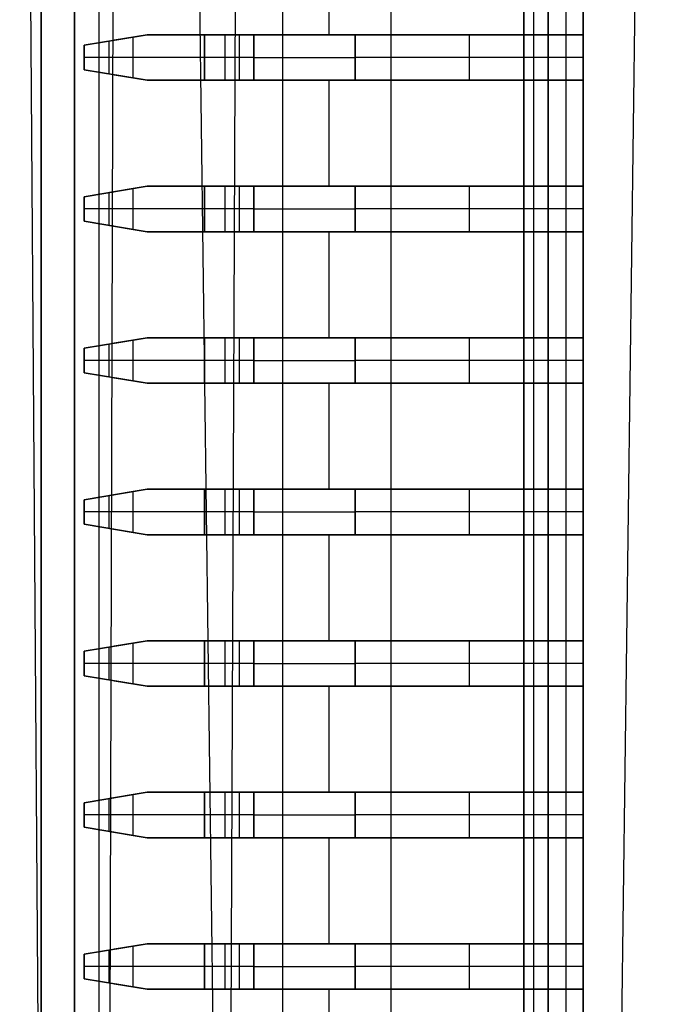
# Model space of a CAD drawing. Extents: x -64 to 57, y 4 to 161.
# Tile 278 of 342: x 8.66 to 10.76, y 145.97 to 149.22. Entities that reach past the tile are written whole.
import ezdxf

# ---------------------------------------------------------------- set-up
doc = ezdxf.new("R2010")
doc.units = 0
doc.layers.add('DEFAULT', color=7, linetype='CONTINUOUS')

msp = doc.modelspace()

# ---------------------------------------------------------------- linework, layer by layer
at = {"layer": 'DEFAULT', "color": 254}
for p, q in [((8.8271, 131.0454, 54.3913), (8.6606, 154.4067, 54.6531)), ((8.9159, 131.0475, 45.4628), (8.9837, 154.409, 45.038)), ((9.5319, 128.0857, 50.1519), (9.1882, 154.4078, 50.1577)), ((9.394, 154.4065, 55.1319), (9.295, 131.0453, 54.6968)), ((10.4141, 128.0856, 50.3942), (10.7553, 154.0856, 50.4012)), ((9.886, 150.7919, 37.6366), (9.886, 128.8919, 37.6366)), ((10.356, 150.7919, 41.6166), (10.356, 128.8919, 41.6166)), ((8.731, 134.2669, 39.9666), (8.731, 149.9169, 39.9666)), ((8.731, 149.9169, 39.9666), (8.731, 134.2669, 39.9666)), ((8.841, 149.9169, 40.8666), (8.841, 134.2669, 40.8666)), ((8.841, 134.2669, 40.8666), (8.841, 149.9169, 40.8666)), ((9.5278, 149.9169, 39.6766), (9.5278, 134.2669, 39.6766)), ((9.681, 149.9169, 40.8666), (9.681, 149.1669, 40.8666)), ((10.3246, 134.2669, 39.3866), (10.3246, 149.9169, 39.3866)), ((10.3246, 149.9169, 39.3866), (10.3246, 134.2669, 39.3866)), ((10.521, 149.9169, 40.8666), (10.521, 149.1669, 40.8666)), ((10.521, 149.9169, 40.1266), (10.521, 134.2669, 40.1266)), ((10.521, 149.1669, 40.8666), (10.521, 149.9169, 40.8666)), ((10.4046, 134.2669, 39.3866), (10.4046, 149.4569, 39.3866)), ((10.4046, 149.4569, 39.3866), (10.4046, 134.2669, 39.3866)), ((10.4628, 149.4569, 39.5466), (10.4628, 134.2669, 39.5466)), ((10.521, 134.2669, 39.7066), (10.521, 149.4569, 39.7066)), ((10.521, 149.4569, 39.7066), (10.521, 134.2669, 39.7066)), ((8.8737, 149.1324, 40.8666), (9.081, 149.1669, 40.8666)), ((8.8737, 149.1324, 40.8666), (9.081, 149.1669, 40.8666)), ((9.081, 149.1669, 40.7405), (8.9728, 149.1489, 40.7405)), ((9.0352, 149.1593, 40.6612), (9.081, 149.1669, 40.6144)), ((9.081, 149.1669, 40.6144), (9.0352, 149.1593, 40.6612)), ((9.081, 149.1669, 40.8666), (9.081, 149.1669, 40.6144)), ((9.081, 149.1669, 40.8666), (9.081, 149.1669, 40.6144)), ((10.521, 149.1669, 40.8666), (9.081, 149.1669, 40.8666)), ((9.081, 149.1669, 40.7066), (9.4966, 149.1669, 40.7066)), ((9.081, 149.1669, 40.8666), (10.521, 149.1669, 40.8666)), ((9.271, 149.1669, 40.5466), (9.271, 149.0169, 40.5466)), ((9.271, 149.0169, 40.5466), (9.271, 149.1669, 40.5466)), ((9.3379, 149.1669, 40.5723), (9.3379, 149.0169, 40.5723)), ((9.3379, 149.1669, 40.5723), (9.3379, 149.0169, 40.5723)), ((9.4333, 149.1669, 40.6581), (9.3379, 149.1669, 40.5723)), ((9.3379, 149.1669, 40.5723), (9.4333, 149.1669, 40.6581)), ((9.3856, 149.1669, 40.6152), (9.3856, 149.0169, 40.6152)), ((9.4333, 149.0169, 40.6581), (9.4333, 149.1669, 40.6581)), ((9.4333, 149.1669, 40.6581), (9.4333, 149.0169, 40.6581)), ((9.7679, 149.0169, 40.7866), (9.7679, 149.1669, 40.7866)), ((9.7679, 149.1669, 40.7866), (9.7679, 149.0169, 40.7866)), ((10.521, 149.1669, 40.7866), (9.7679, 149.1669, 40.7866)), ((9.7679, 149.1669, 40.7866), (10.521, 149.1669, 40.7866)), ((9.801, 149.1669, 40.7866), (9.801, 149.1669, 40.8666)), ((10.1445, 149.1669, 40.7866), (10.1445, 149.0169, 40.7866)), ((10.521, 149.1669, 40.7866), (10.521, 149.0169, 40.7866)), ((10.521, 149.1669, 40.8666), (10.521, 149.1669, 40.7866)), ((10.521, 149.0169, 40.7866), (10.521, 149.1669, 40.7866)), ((10.521, 149.1669, 40.7866), (10.521, 149.1669, 40.8666)), ((9.0352, 149.1593, 40.6612), (8.8737, 149.1324, 40.8666)), ((9.0352, 149.1593, 40.6612), (8.8737, 149.1324, 40.8666)), ((8.8737, 149.1324, 40.8666), (8.8737, 149.0515, 40.8666)), ((8.8737, 149.0515, 40.8666), (8.8737, 149.1324, 40.8666)), ((8.9544, 149.1458, 40.7639), (8.9544, 149.038, 40.7639)), ((8.9774, 149.1496, 40.7347), (8.9774, 149.1496, 40.8666)), ((9.0352, 149.0246, 40.6612), (9.0352, 149.1593, 40.6612)), ((9.0352, 149.0246, 40.6612), (9.0352, 149.1593, 40.6612)), ((9.0352, 149.0919, 40.6612), (8.8737, 149.0919, 40.8666)), ((9.4333, 149.0919, 40.6581), (9.3379, 149.0919, 40.5723)), ((10.521, 149.0919, 40.7866), (9.7679, 149.0919, 40.7866)), ((9.081, 149.0169, 40.8666), (8.8737, 149.0515, 40.8666)), ((8.8737, 149.0515, 40.8666), (9.0352, 149.0246, 40.6612)), ((8.8737, 149.0515, 40.8666), (9.0352, 149.0246, 40.6612)), ((9.081, 149.0169, 40.8666), (8.8737, 149.0515, 40.8666)), ((8.9728, 149.035, 40.7405), (9.081, 149.0169, 40.7405)), ((8.9774, 149.0342, 40.7347), (8.9774, 149.0342, 40.8666)), ((9.081, 149.0169, 40.6144), (9.0352, 149.0246, 40.6612)), ((9.0352, 149.0246, 40.6612), (9.081, 149.0169, 40.6144)), ((10.521, 149.0169, 40.8666), (9.081, 149.0169, 40.8666)), ((9.081, 149.0169, 40.8666), (9.081, 149.0169, 40.6144)), ((9.081, 149.0169, 40.7066), (9.4966, 149.0169, 40.7066)), ((9.081, 149.0169, 40.6144), (9.081, 149.0169, 40.8666)), ((10.521, 149.0169, 40.8666), (9.081, 149.0169, 40.8666)), ((9.3379, 149.0169, 40.5723), (9.4333, 149.0169, 40.6581)), ((9.3379, 149.0169, 40.5723), (9.4333, 149.0169, 40.6581)), ((9.681, 149.0169, 40.8666), (9.681, 148.6669, 40.8666)), ((9.7679, 149.0169, 40.7866), (10.521, 149.0169, 40.7866)), ((9.7679, 149.0169, 40.7866), (10.521, 149.0169, 40.7866)), ((9.801, 149.0169, 40.7866), (9.801, 149.0169, 40.8666)), ((10.521, 149.0169, 40.8666), (10.521, 148.6669, 40.8666)), ((10.521, 149.0169, 40.7866), (10.521, 149.0169, 40.8666)), ((10.521, 149.0169, 40.7866), (10.521, 149.0169, 40.8666)), ((10.521, 148.6669, 40.8666), (10.521, 149.0169, 40.8666)), ((8.8737, 148.6324, 40.8666), (9.081, 148.6669, 40.8666)), ((8.8737, 148.6324, 40.8666), (9.081, 148.6669, 40.8666)), ((9.0352, 148.6593, 40.6612), (8.8737, 148.6324, 40.8666)), ((9.0352, 148.6593, 40.6612), (8.8737, 148.6324, 40.8666)), ((8.9544, 148.6458, 40.7639), (8.9544, 148.538, 40.7639)), ((9.081, 148.6669, 40.7405), (8.9728, 148.6489, 40.7405)), ((8.9774, 148.6496, 40.7347), (8.9774, 148.6496, 40.8666)), ((9.0352, 148.6593, 40.6612), (9.081, 148.6669, 40.6144)), ((9.081, 148.6669, 40.6144), (9.0352, 148.6593, 40.6612)), ((9.0352, 148.5246, 40.6612), (9.0352, 148.6593, 40.6612)), ((9.0352, 148.5246, 40.6612), (9.0352, 148.6593, 40.6612)), ((9.081, 148.6669, 40.8666), (9.081, 148.6669, 40.6144)), ((9.081, 148.6669, 40.8666), (9.081, 148.6669, 40.6144)), ((10.521, 148.6669, 40.8666), (9.081, 148.6669, 40.8666)), ((9.081, 148.6669, 40.7066), (9.4966, 148.6669, 40.7066)), ((9.081, 148.6669, 40.8666), (10.521, 148.6669, 40.8666)), ((9.271, 148.6669, 40.5466), (9.271, 148.5169, 40.5466)), ((9.271, 148.5169, 40.5466), (9.271, 148.6669, 40.5466)), ((9.3379, 148.6669, 40.5723), (9.3379, 148.5169, 40.5723)), ((9.3379, 148.6669, 40.5723), (9.3379, 148.5169, 40.5723)), ((9.4333, 148.6669, 40.6581), (9.3379, 148.6669, 40.5723)), ((9.3379, 148.6669, 40.5723), (9.4333, 148.6669, 40.6581)), ((9.3856, 148.6669, 40.6152), (9.3856, 148.5169, 40.6152)), ((9.4333, 148.5169, 40.6581), (9.4333, 148.6669, 40.6581)), ((9.4333, 148.6669, 40.6581), (9.4333, 148.5169, 40.6581)), ((9.7679, 148.5169, 40.7866), (9.7679, 148.6669, 40.7866)), ((9.7679, 148.6669, 40.7866), (9.7679, 148.5169, 40.7866)), ((10.521, 148.6669, 40.7866), (9.7679, 148.6669, 40.7866)), ((9.7679, 148.6669, 40.7866), (10.521, 148.6669, 40.7866)), ((9.801, 148.6669, 40.7866), (9.801, 148.6669, 40.8666)), ((10.1445, 148.6669, 40.7866), (10.1445, 148.5169, 40.7866)), ((10.521, 148.6669, 40.7866), (10.521, 148.5169, 40.7866)), ((10.521, 148.6669, 40.8666), (10.521, 148.6669, 40.7866)), ((10.521, 148.5169, 40.7866), (10.521, 148.6669, 40.7866)), ((10.521, 148.6669, 40.7866), (10.521, 148.6669, 40.8666)), ((8.8737, 148.6324, 40.8666), (8.8737, 148.5515, 40.8666)), ((8.8737, 148.5515, 40.8666), (8.8737, 148.6324, 40.8666)), ((9.0352, 148.5919, 40.6612), (8.8737, 148.5919, 40.8666)), ((9.4333, 148.5919, 40.6581), (9.3379, 148.5919, 40.5723)), ((10.521, 148.5919, 40.7866), (9.7679, 148.5919, 40.7866)), ((9.081, 148.5169, 40.8666), (8.8737, 148.5515, 40.8666)), ((8.8737, 148.5515, 40.8666), (9.0352, 148.5246, 40.6612)), ((8.8737, 148.5515, 40.8666), (9.0352, 148.5246, 40.6612)), ((9.081, 148.5169, 40.8666), (8.8737, 148.5515, 40.8666)), ((8.9728, 148.535, 40.7405), (9.081, 148.5169, 40.7405)), ((8.9774, 148.5342, 40.7347), (8.9774, 148.5342, 40.8666)), ((9.081, 148.5169, 40.6144), (9.0352, 148.5246, 40.6612)), ((9.0352, 148.5246, 40.6612), (9.081, 148.5169, 40.6144)), ((10.521, 148.5169, 40.8666), (9.081, 148.5169, 40.8666)), ((9.081, 148.5169, 40.8666), (9.081, 148.5169, 40.6144)), ((9.081, 148.5169, 40.7066), (9.4966, 148.5169, 40.7066)), ((9.081, 148.5169, 40.6144), (9.081, 148.5169, 40.8666)), ((10.521, 148.5169, 40.8666), (9.081, 148.5169, 40.8666)), ((9.3379, 148.5169, 40.5723), (9.4333, 148.5169, 40.6581)), ((9.3379, 148.5169, 40.5723), (9.4333, 148.5169, 40.6581)), ((9.681, 148.5169, 40.8666), (9.681, 148.1669, 40.8666)), ((9.7679, 148.5169, 40.7866), (10.521, 148.5169, 40.7866)), ((9.7679, 148.5169, 40.7866), (10.521, 148.5169, 40.7866)), ((9.801, 148.5169, 40.7866), (9.801, 148.5169, 40.8666)), ((10.521, 148.5169, 40.8666), (10.521, 148.1669, 40.8666)), ((10.521, 148.5169, 40.7866), (10.521, 148.5169, 40.8666)), ((10.521, 148.5169, 40.7866), (10.521, 148.5169, 40.8666)), ((10.521, 148.1669, 40.8666), (10.521, 148.5169, 40.8666)), ((8.8737, 148.1324, 40.8666), (9.081, 148.1669, 40.8666)), ((8.8737, 148.1324, 40.8666), (9.081, 148.1669, 40.8666)), ((9.0352, 148.1593, 40.6612), (8.8737, 148.1324, 40.8666)), ((9.0352, 148.1593, 40.6612), (8.8737, 148.1324, 40.8666)), ((9.081, 148.1669, 40.7405), (8.9728, 148.1489, 40.7405)), ((9.0352, 148.1593, 40.6612), (9.081, 148.1669, 40.6144)), ((9.081, 148.1669, 40.6144), (9.0352, 148.1593, 40.6612)), ((9.0352, 148.0246, 40.6612), (9.0352, 148.1593, 40.6612)), ((9.0352, 148.0246, 40.6612), (9.0352, 148.1593, 40.6612)), ((9.081, 148.1669, 40.8666), (9.081, 148.1669, 40.6144)), ((9.081, 148.1669, 40.8666), (9.081, 148.1669, 40.6144)), ((10.521, 148.1669, 40.8666), (9.081, 148.1669, 40.8666)), ((9.081, 148.1669, 40.7066), (9.4966, 148.1669, 40.7066)), ((9.081, 148.1669, 40.8666), (10.521, 148.1669, 40.8666)), ((9.271, 148.1669, 40.5466), (9.271, 148.0169, 40.5466)), ((9.271, 148.0169, 40.5466), (9.271, 148.1669, 40.5466)), ((9.3379, 148.1669, 40.5723), (9.3379, 148.0169, 40.5723)), ((9.3379, 148.1669, 40.5723), (9.3379, 148.0169, 40.5723)), ((9.4333, 148.1669, 40.6581), (9.3379, 148.1669, 40.5723)), ((9.3379, 148.1669, 40.5723), (9.4333, 148.1669, 40.6581)), ((9.3856, 148.1669, 40.6152), (9.3856, 148.0169, 40.6152)), ((9.4333, 148.0169, 40.6581), (9.4333, 148.1669, 40.6581)), ((9.4333, 148.1669, 40.6581), (9.4333, 148.0169, 40.6581)), ((9.7679, 148.0169, 40.7866), (9.7679, 148.1669, 40.7866)), ((9.7679, 148.1669, 40.7866), (9.7679, 148.0169, 40.7866)), ((10.521, 148.1669, 40.7866), (9.7679, 148.1669, 40.7866)), ((9.7679, 148.1669, 40.7866), (10.521, 148.1669, 40.7866)), ((9.801, 148.1669, 40.7866), (9.801, 148.1669, 40.8666)), ((10.1445, 148.1669, 40.7866), (10.1445, 148.0169, 40.7866)), ((10.521, 148.1669, 40.7866), (10.521, 148.0169, 40.7866)), ((10.521, 148.1669, 40.8666), (10.521, 148.1669, 40.7866)), ((10.521, 148.0169, 40.7866), (10.521, 148.1669, 40.7866)), ((10.521, 148.1669, 40.7866), (10.521, 148.1669, 40.8666)), ((8.8737, 148.1324, 40.8666), (8.8737, 148.0515, 40.8666)), ((8.8737, 148.0515, 40.8666), (8.8737, 148.1324, 40.8666)), ((8.9544, 148.1458, 40.7639), (8.9544, 148.038, 40.7639)), ((8.9774, 148.1496, 40.7347), (8.9774, 148.1496, 40.8666)), ((9.0352, 148.0919, 40.6612), (8.8737, 148.0919, 40.8666)), ((9.4333, 148.0919, 40.6581), (9.3379, 148.0919, 40.5723)), ((10.521, 148.0919, 40.7866), (9.7679, 148.0919, 40.7866)), ((9.081, 148.0169, 40.8666), (8.8737, 148.0515, 40.8666)), ((8.8737, 148.0515, 40.8666), (9.0352, 148.0246, 40.6612)), ((8.8737, 148.0515, 40.8666), (9.0352, 148.0246, 40.6612)), ((9.081, 148.0169, 40.8666), (8.8737, 148.0515, 40.8666)), ((8.9728, 148.035, 40.7405), (9.081, 148.0169, 40.7405)), ((8.9774, 148.0342, 40.7347), (8.9774, 148.0342, 40.8666)), ((9.081, 148.0169, 40.6144), (9.0352, 148.0246, 40.6612)), ((9.0352, 148.0246, 40.6612), (9.081, 148.0169, 40.6144)), ((10.521, 148.0169, 40.8666), (9.081, 148.0169, 40.8666)), ((9.081, 148.0169, 40.8666), (9.081, 148.0169, 40.6144)), ((9.081, 148.0169, 40.7066), (9.4966, 148.0169, 40.7066)), ((9.081, 148.0169, 40.6144), (9.081, 148.0169, 40.8666)), ((10.521, 148.0169, 40.8666), (9.081, 148.0169, 40.8666)), ((9.3379, 148.0169, 40.5723), (9.4333, 148.0169, 40.6581)), ((9.3379, 148.0169, 40.5723), (9.4333, 148.0169, 40.6581)), ((9.681, 148.0169, 40.8666), (9.681, 147.6669, 40.8666)), ((9.7679, 148.0169, 40.7866), (10.521, 148.0169, 40.7866)), ((9.7679, 148.0169, 40.7866), (10.521, 148.0169, 40.7866)), ((9.801, 148.0169, 40.7866), (9.801, 148.0169, 40.8666)), ((10.521, 148.0169, 40.8666), (10.521, 147.6669, 40.8666)), ((10.521, 148.0169, 40.7866), (10.521, 148.0169, 40.8666)), ((10.521, 148.0169, 40.7866), (10.521, 148.0169, 40.8666)), ((10.521, 147.6669, 40.8666), (10.521, 148.0169, 40.8666)), ((8.8737, 147.6324, 40.8666), (9.081, 147.6669, 40.8666)), ((8.8737, 147.6324, 40.8666), (9.081, 147.6669, 40.8666)), ((9.0352, 147.6593, 40.6612), (8.8737, 147.6324, 40.8666)), ((9.0352, 147.6593, 40.6612), (8.8737, 147.6324, 40.8666)), ((8.9544, 147.6458, 40.7639), (8.9544, 147.538, 40.7639)), ((9.081, 147.6669, 40.7405), (8.9728, 147.6489, 40.7405)), ((8.9774, 147.6496, 40.7347), (8.9774, 147.6496, 40.8666)), ((9.0352, 147.6593, 40.6612), (9.081, 147.6669, 40.6144)), ((9.081, 147.6669, 40.6144), (9.0352, 147.6593, 40.6612)), ((9.0352, 147.5246, 40.6612), (9.0352, 147.6593, 40.6612)), ((9.0352, 147.5246, 40.6612), (9.0352, 147.6593, 40.6612)), ((9.081, 147.6669, 40.8666), (9.081, 147.6669, 40.6144)), ((9.081, 147.6669, 40.8666), (9.081, 147.6669, 40.6144)), ((10.521, 147.6669, 40.8666), (9.081, 147.6669, 40.8666)), ((9.081, 147.6669, 40.7066), (9.4966, 147.6669, 40.7066)), ((9.081, 147.6669, 40.8666), (10.521, 147.6669, 40.8666)), ((9.271, 147.6669, 40.5466), (9.271, 147.5169, 40.5466)), ((9.271, 147.5169, 40.5466), (9.271, 147.6669, 40.5466)), ((9.3379, 147.6669, 40.5723), (9.3379, 147.5169, 40.5723)), ((9.3379, 147.6669, 40.5723), (9.3379, 147.5169, 40.5723)), ((9.4333, 147.6669, 40.6581), (9.3379, 147.6669, 40.5723)), ((9.3379, 147.6669, 40.5723), (9.4333, 147.6669, 40.6581)), ((9.3856, 147.6669, 40.6152), (9.3856, 147.5169, 40.6152)), ((9.4333, 147.5169, 40.6581), (9.4333, 147.6669, 40.6581)), ((9.4333, 147.6669, 40.6581), (9.4333, 147.5169, 40.6581)), ((9.7679, 147.5169, 40.7866), (9.7679, 147.6669, 40.7866)), ((9.7679, 147.6669, 40.7866), (9.7679, 147.5169, 40.7866)), ((10.521, 147.6669, 40.7866), (9.7679, 147.6669, 40.7866)), ((9.7679, 147.6669, 40.7866), (10.521, 147.6669, 40.7866)), ((9.801, 147.6669, 40.7866), (9.801, 147.6669, 40.8666)), ((10.1445, 147.6669, 40.7866), (10.1445, 147.5169, 40.7866)), ((10.521, 147.6669, 40.7866), (10.521, 147.5169, 40.7866)), ((10.521, 147.6669, 40.8666), (10.521, 147.6669, 40.7866)), ((10.521, 147.5169, 40.7866), (10.521, 147.6669, 40.7866)), ((10.521, 147.6669, 40.7866), (10.521, 147.6669, 40.8666)), ((8.8737, 147.6324, 40.8666), (8.8737, 147.5515, 40.8666)), ((8.8737, 147.5515, 40.8666), (8.8737, 147.6324, 40.8666)), ((9.0352, 147.5919, 40.6612), (8.8737, 147.5919, 40.8666)), ((9.4333, 147.5919, 40.6581), (9.3379, 147.5919, 40.5723)), ((10.521, 147.5919, 40.7866), (9.7679, 147.5919, 40.7866)), ((9.081, 147.5169, 40.8666), (8.8737, 147.5515, 40.8666)), ((8.8737, 147.5515, 40.8666), (9.0352, 147.5246, 40.6612)), ((8.8737, 147.5515, 40.8666), (9.0352, 147.5246, 40.6612)), ((9.081, 147.5169, 40.8666), (8.8737, 147.5515, 40.8666)), ((8.9728, 147.535, 40.7405), (9.081, 147.5169, 40.7405)), ((8.9774, 147.5342, 40.7347), (8.9774, 147.5342, 40.8666)), ((9.081, 147.5169, 40.6144), (9.0352, 147.5246, 40.6612)), ((9.0352, 147.5246, 40.6612), (9.081, 147.5169, 40.6144)), ((10.521, 147.5169, 40.8666), (9.081, 147.5169, 40.8666)), ((9.081, 147.5169, 40.8666), (9.081, 147.5169, 40.6144)), ((9.081, 147.5169, 40.7066), (9.4966, 147.5169, 40.7066)), ((9.081, 147.5169, 40.6144), (9.081, 147.5169, 40.8666)), ((10.521, 147.5169, 40.8666), (9.081, 147.5169, 40.8666)), ((9.3379, 147.5169, 40.5723), (9.4333, 147.5169, 40.6581)), ((9.3379, 147.5169, 40.5723), (9.4333, 147.5169, 40.6581)), ((9.681, 147.5169, 40.8666), (9.681, 147.1669, 40.8666)), ((9.7679, 147.5169, 40.7866), (10.521, 147.5169, 40.7866)), ((9.7679, 147.5169, 40.7866), (10.521, 147.5169, 40.7866)), ((9.801, 147.5169, 40.7866), (9.801, 147.5169, 40.8666)), ((10.521, 147.5169, 40.8666), (10.521, 147.1669, 40.8666)), ((10.521, 147.5169, 40.7866), (10.521, 147.5169, 40.8666)), ((10.521, 147.5169, 40.7866), (10.521, 147.5169, 40.8666)), ((10.521, 147.1669, 40.8666), (10.521, 147.5169, 40.8666)), ((8.8737, 147.1324, 40.8666), (9.081, 147.1669, 40.8666)), ((8.8737, 147.1324, 40.8666), (9.081, 147.1669, 40.8666)), ((9.0352, 147.1593, 40.6612), (8.8737, 147.1324, 40.8666)), ((9.0352, 147.1593, 40.6612), (8.8737, 147.1324, 40.8666)), ((9.081, 147.1669, 40.7405), (8.9728, 147.1489, 40.7405)), ((8.9774, 147.1496, 40.7347), (8.9774, 147.1496, 40.8666)), ((9.0352, 147.1593, 40.6612), (9.081, 147.1669, 40.6144)), ((9.081, 147.1669, 40.6144), (9.0352, 147.1593, 40.6612)), ((9.0352, 147.0246, 40.6612), (9.0352, 147.1593, 40.6612)), ((9.0352, 147.0246, 40.6612), (9.0352, 147.1593, 40.6612)), ((9.081, 147.1669, 40.8666), (9.081, 147.1669, 40.6144)), ((9.081, 147.1669, 40.8666), (9.081, 147.1669, 40.6144)), ((10.521, 147.1669, 40.8666), (9.081, 147.1669, 40.8666)), ((9.081, 147.1669, 40.7066), (9.4966, 147.1669, 40.7066)), ((9.081, 147.1669, 40.8666), (10.521, 147.1669, 40.8666)), ((9.271, 147.1669, 40.5466), (9.271, 147.0169, 40.5466)), ((9.271, 147.0169, 40.5466), (9.271, 147.1669, 40.5466)), ((9.3379, 147.1669, 40.5723), (9.3379, 147.0169, 40.5723)), ((9.3379, 147.1669, 40.5723), (9.3379, 147.0169, 40.5723)), ((9.4333, 147.1669, 40.6581), (9.3379, 147.1669, 40.5723)), ((9.3379, 147.1669, 40.5723), (9.4333, 147.1669, 40.6581)), ((9.3856, 147.1669, 40.6152), (9.3856, 147.0169, 40.6152)), ((9.4333, 147.0169, 40.6581), (9.4333, 147.1669, 40.6581)), ((9.4333, 147.1669, 40.6581), (9.4333, 147.0169, 40.6581)), ((9.7679, 147.0169, 40.7866), (9.7679, 147.1669, 40.7866)), ((9.7679, 147.1669, 40.7866), (9.7679, 147.0169, 40.7866)), ((10.521, 147.1669, 40.7866), (9.7679, 147.1669, 40.7866)), ((9.7679, 147.1669, 40.7866), (10.521, 147.1669, 40.7866)), ((9.801, 147.1669, 40.7866), (9.801, 147.1669, 40.8666)), ((10.1445, 147.1669, 40.7866), (10.1445, 147.0169, 40.7866)), ((10.521, 147.1669, 40.7866), (10.521, 147.0169, 40.7866)), ((10.521, 147.1669, 40.8666), (10.521, 147.1669, 40.7866)), ((10.521, 147.0169, 40.7866), (10.521, 147.1669, 40.7866)), ((10.521, 147.1669, 40.7866), (10.521, 147.1669, 40.8666)), ((8.8737, 147.1324, 40.8666), (8.8737, 147.0515, 40.8666)), ((8.8737, 147.0515, 40.8666), (8.8737, 147.1324, 40.8666)), ((8.9544, 147.1458, 40.7639), (8.9544, 147.038, 40.7639)), ((9.0352, 147.0919, 40.6612), (8.8737, 147.0919, 40.8666)), ((9.4333, 147.0919, 40.6581), (9.3379, 147.0919, 40.5723)), ((10.521, 147.0919, 40.7866), (9.7679, 147.0919, 40.7866)), ((9.081, 147.0169, 40.8666), (8.8737, 147.0515, 40.8666)), ((8.8737, 147.0515, 40.8666), (9.0352, 147.0246, 40.6612)), ((8.8737, 147.0515, 40.8666), (9.0352, 147.0246, 40.6612)), ((9.081, 147.0169, 40.8666), (8.8737, 147.0515, 40.8666)), ((8.9728, 147.035, 40.7405), (9.081, 147.0169, 40.7405)), ((8.9774, 147.0342, 40.7347), (8.9774, 147.0342, 40.8666)), ((9.081, 147.0169, 40.6144), (9.0352, 147.0246, 40.6612)), ((9.0352, 147.0246, 40.6612), (9.081, 147.0169, 40.6144)), ((10.521, 147.0169, 40.8666), (9.081, 147.0169, 40.8666)), ((9.081, 147.0169, 40.8666), (9.081, 147.0169, 40.6144)), ((9.081, 147.0169, 40.7066), (9.4966, 147.0169, 40.7066)), ((9.081, 147.0169, 40.6144), (9.081, 147.0169, 40.8666)), ((10.521, 147.0169, 40.8666), (9.081, 147.0169, 40.8666)), ((9.3379, 147.0169, 40.5723), (9.4333, 147.0169, 40.6581)), ((9.3379, 147.0169, 40.5723), (9.4333, 147.0169, 40.6581)), ((9.681, 147.0169, 40.8666), (9.681, 146.6669, 40.8666)), ((9.7679, 147.0169, 40.7866), (10.521, 147.0169, 40.7866)), ((9.7679, 147.0169, 40.7866), (10.521, 147.0169, 40.7866)), ((9.801, 147.0169, 40.7866), (9.801, 147.0169, 40.8666)), ((10.521, 147.0169, 40.8666), (10.521, 146.6669, 40.8666)), ((10.521, 147.0169, 40.7866), (10.521, 147.0169, 40.8666)), ((10.521, 147.0169, 40.7866), (10.521, 147.0169, 40.8666)), ((10.521, 146.6669, 40.8666), (10.521, 147.0169, 40.8666)), ((8.8737, 146.6324, 40.8666), (9.081, 146.6669, 40.8666)), ((8.8737, 146.6324, 40.8666), (9.081, 146.6669, 40.8666)), ((9.081, 146.6669, 40.7405), (8.9728, 146.6489, 40.7405)), ((9.0352, 146.6593, 40.6612), (9.081, 146.6669, 40.6144)), ((9.081, 146.6669, 40.6144), (9.0352, 146.6593, 40.6612)), ((9.081, 146.6669, 40.8666), (9.081, 146.6669, 40.6144)), ((9.081, 146.6669, 40.8666), (9.081, 146.6669, 40.6144)), ((10.521, 146.6669, 40.8666), (9.081, 146.6669, 40.8666)), ((9.081, 146.6669, 40.7066), (9.4966, 146.6669, 40.7066)), ((9.081, 146.6669, 40.8666), (10.521, 146.6669, 40.8666)), ((9.271, 146.6669, 40.5466), (9.271, 146.5169, 40.5466)), ((9.271, 146.5169, 40.5466), (9.271, 146.6669, 40.5466)), ((9.3379, 146.6669, 40.5723), (9.3379, 146.5169, 40.5723)), ((9.3379, 146.6669, 40.5723), (9.3379, 146.5169, 40.5723)), ((9.4333, 146.6669, 40.6581), (9.3379, 146.6669, 40.5723)), ((9.3379, 146.6669, 40.5723), (9.4333, 146.6669, 40.6581)), ((9.3856, 146.6669, 40.6152), (9.3856, 146.5169, 40.6152)), ((9.4333, 146.5169, 40.6581), (9.4333, 146.6669, 40.6581)), ((9.4333, 146.6669, 40.6581), (9.4333, 146.5169, 40.6581)), ((9.7679, 146.5169, 40.7866), (9.7679, 146.6669, 40.7866)), ((9.7679, 146.6669, 40.7866), (9.7679, 146.5169, 40.7866)), ((10.521, 146.6669, 40.7866), (9.7679, 146.6669, 40.7866)), ((9.7679, 146.6669, 40.7866), (10.521, 146.6669, 40.7866)), ((9.801, 146.6669, 40.7866), (9.801, 146.6669, 40.8666)), ((10.1445, 146.6669, 40.7866), (10.1445, 146.5169, 40.7866)), ((10.521, 146.6669, 40.7866), (10.521, 146.5169, 40.7866)), ((10.521, 146.6669, 40.8666), (10.521, 146.6669, 40.7866)), ((10.521, 146.5169, 40.7866), (10.521, 146.6669, 40.7866)), ((10.521, 146.6669, 40.7866), (10.521, 146.6669, 40.8666)), ((9.0352, 146.6593, 40.6612), (8.8737, 146.6324, 40.8666)), ((9.0352, 146.6593, 40.6612), (8.8737, 146.6324, 40.8666)), ((8.8737, 146.6324, 40.8666), (8.8737, 146.5515, 40.8666)), ((8.8737, 146.5515, 40.8666), (8.8737, 146.6324, 40.8666)), ((8.9544, 146.6458, 40.7639), (8.9544, 146.538, 40.7639)), ((8.9774, 146.6496, 40.7347), (8.9774, 146.6496, 40.8666)), ((9.0352, 146.5246, 40.6612), (9.0352, 146.6593, 40.6612)), ((9.0352, 146.5246, 40.6612), (9.0352, 146.6593, 40.6612)), ((9.0352, 146.5919, 40.6612), (8.8737, 146.5919, 40.8666)), ((9.4333, 146.5919, 40.6581), (9.3379, 146.5919, 40.5723)), ((10.521, 146.5919, 40.7866), (9.7679, 146.5919, 40.7866)), ((9.081, 146.5169, 40.8666), (8.8737, 146.5515, 40.8666)), ((8.8737, 146.5515, 40.8666), (9.0352, 146.5246, 40.6612)), ((8.8737, 146.5515, 40.8666), (9.0352, 146.5246, 40.6612)), ((9.081, 146.5169, 40.8666), (8.8737, 146.5515, 40.8666)), ((8.9728, 146.535, 40.7405), (9.081, 146.5169, 40.7405)), ((8.9774, 146.5342, 40.7347), (8.9774, 146.5342, 40.8666)), ((9.081, 146.5169, 40.6144), (9.0352, 146.5246, 40.6612)), ((9.0352, 146.5246, 40.6612), (9.081, 146.5169, 40.6144)), ((10.521, 146.5169, 40.8666), (9.081, 146.5169, 40.8666)), ((9.081, 146.5169, 40.8666), (9.081, 146.5169, 40.6144)), ((9.081, 146.5169, 40.7066), (9.4966, 146.5169, 40.7066)), ((9.081, 146.5169, 40.6144), (9.081, 146.5169, 40.8666)), ((10.521, 146.5169, 40.8666), (9.081, 146.5169, 40.8666)), ((9.3379, 146.5169, 40.5723), (9.4333, 146.5169, 40.6581)), ((9.3379, 146.5169, 40.5723), (9.4333, 146.5169, 40.6581)), ((9.681, 146.5169, 40.8666), (9.681, 146.1669, 40.8666)), ((9.7679, 146.5169, 40.7866), (10.521, 146.5169, 40.7866)), ((9.7679, 146.5169, 40.7866), (10.521, 146.5169, 40.7866)), ((9.801, 146.5169, 40.7866), (9.801, 146.5169, 40.8666)), ((10.521, 146.5169, 40.8666), (10.521, 146.1669, 40.8666)), ((10.521, 146.5169, 40.7866), (10.521, 146.5169, 40.8666)), ((10.521, 146.5169, 40.7866), (10.521, 146.5169, 40.8666)), ((10.521, 146.1669, 40.8666), (10.521, 146.5169, 40.8666)), ((8.8737, 146.1324, 40.8666), (9.081, 146.1669, 40.8666)), ((8.8737, 146.1324, 40.8666), (9.081, 146.1669, 40.8666)), ((9.0352, 146.1593, 40.6612), (8.8737, 146.1324, 40.8666)), ((9.0352, 146.1593, 40.6612), (8.8737, 146.1324, 40.8666)), ((8.9544, 146.1458, 40.7639), (8.9544, 146.038, 40.7639)), ((9.081, 146.1669, 40.7405), (8.9728, 146.1489, 40.7405)), ((8.9774, 146.1496, 40.7347), (8.9774, 146.1496, 40.8666)), ((9.0352, 146.1593, 40.6612), (9.081, 146.1669, 40.6144)), ((9.081, 146.1669, 40.6144), (9.0352, 146.1593, 40.6612)), ((9.0352, 146.0246, 40.6612), (9.0352, 146.1593, 40.6612)), ((9.0352, 146.0246, 40.6612), (9.0352, 146.1593, 40.6612)), ((9.081, 146.1669, 40.8666), (9.081, 146.1669, 40.6144)), ((9.081, 146.1669, 40.8666), (9.081, 146.1669, 40.6144)), ((10.521, 146.1669, 40.8666), (9.081, 146.1669, 40.8666)), ((9.081, 146.1669, 40.7066), (9.4966, 146.1669, 40.7066)), ((9.081, 146.1669, 40.8666), (10.521, 146.1669, 40.8666)), ((9.271, 146.1669, 40.5466), (9.271, 146.0169, 40.5466)), ((9.271, 146.0169, 40.5466), (9.271, 146.1669, 40.5466)), ((9.3379, 146.1669, 40.5723), (9.3379, 146.0169, 40.5723)), ((9.3379, 146.1669, 40.5723), (9.3379, 146.0169, 40.5723)), ((9.4333, 146.1669, 40.6581), (9.3379, 146.1669, 40.5723)), ((9.3379, 146.1669, 40.5723), (9.4333, 146.1669, 40.6581)), ((9.3856, 146.1669, 40.6152), (9.3856, 146.0169, 40.6152)), ((9.4333, 146.0169, 40.6581), (9.4333, 146.1669, 40.6581)), ((9.4333, 146.1669, 40.6581), (9.4333, 146.0169, 40.6581)), ((9.7679, 146.0169, 40.7866), (9.7679, 146.1669, 40.7866)), ((9.7679, 146.1669, 40.7866), (9.7679, 146.0169, 40.7866)), ((10.521, 146.1669, 40.7866), (9.7679, 146.1669, 40.7866)), ((9.7679, 146.1669, 40.7866), (10.521, 146.1669, 40.7866)), ((9.801, 146.1669, 40.7866), (9.801, 146.1669, 40.8666)), ((10.1445, 146.1669, 40.7866), (10.1445, 146.0169, 40.7866)), ((10.521, 146.1669, 40.7866), (10.521, 146.0169, 40.7866)), ((10.521, 146.1669, 40.8666), (10.521, 146.1669, 40.7866)), ((10.521, 146.0169, 40.7866), (10.521, 146.1669, 40.7866)), ((10.521, 146.1669, 40.7866), (10.521, 146.1669, 40.8666)), ((8.8737, 146.1324, 40.8666), (8.8737, 146.0515, 40.8666)), ((8.8737, 146.0515, 40.8666), (8.8737, 146.1324, 40.8666)), ((9.0352, 146.0919, 40.6612), (8.8737, 146.0919, 40.8666)), ((9.4333, 146.0919, 40.6581), (9.3379, 146.0919, 40.5723)), ((10.521, 146.0919, 40.7866), (9.7679, 146.0919, 40.7866)), ((9.081, 146.0169, 40.8666), (8.8737, 146.0515, 40.8666)), ((8.8737, 146.0515, 40.8666), (9.0352, 146.0246, 40.6612)), ((8.8737, 146.0515, 40.8666), (9.0352, 146.0246, 40.6612)), ((9.081, 146.0169, 40.8666), (8.8737, 146.0515, 40.8666)), ((8.9728, 146.035, 40.7405), (9.081, 146.0169, 40.7405)), ((8.9774, 146.0342, 40.7347), (8.9774, 146.0342, 40.8666)), ((9.081, 146.0169, 40.6144), (9.0352, 146.0246, 40.6612)), ((9.0352, 146.0246, 40.6612), (9.081, 146.0169, 40.6144)), ((10.521, 146.0169, 40.8666), (9.081, 146.0169, 40.8666)), ((9.081, 146.0169, 40.8666), (9.081, 146.0169, 40.6144)), ((9.081, 146.0169, 40.7066), (9.4966, 146.0169, 40.7066)), ((9.081, 146.0169, 40.6144), (9.081, 146.0169, 40.8666)), ((10.521, 146.0169, 40.8666), (9.081, 146.0169, 40.8666)), ((9.3379, 146.0169, 40.5723), (9.4333, 146.0169, 40.6581)), ((9.3379, 146.0169, 40.5723), (9.4333, 146.0169, 40.6581)), ((9.681, 146.0169, 40.8666), (9.681, 145.6669, 40.8666)), ((9.7679, 146.0169, 40.7866), (10.521, 146.0169, 40.7866)), ((9.7679, 146.0169, 40.7866), (10.521, 146.0169, 40.7866)), ((9.801, 146.0169, 40.7866), (9.801, 146.0169, 40.8666)), ((10.521, 146.0169, 40.8666), (10.521, 145.6669, 40.8666)), ((10.521, 146.0169, 40.7866), (10.521, 146.0169, 40.8666)), ((10.521, 146.0169, 40.7866), (10.521, 146.0169, 40.8666)), ((10.521, 145.6669, 40.8666), (10.521, 146.0169, 40.8666))]:
    msp.add_line(p, q, dxfattribs=at)
at = {"layer": 'DEFAULT', "color": 91}
msp.add_line((8.9221, 128.2942, 50.2645), (8.9229, 152.2942, 50.2703), dxfattribs=at)
at = {"layer": 'DEFAULT', "color": 254, "extrusion": (-1.19249e-08, 1, 0)}
for centre, radius, start, end in [((-9.271, 40.8466, 149.1669), 0.3, 270, 309.2965), ((-9.271, 40.8466, 149.0919), 0.3, 270, 321.8291), ((-9.271, 40.6466, 149.0919), 0.1, 228, 270), ((-9.7679, 40.2866, 149.0919), 0.5, 48, 90), ((-9.271, 40.8466, 148.6669), 0.3, 270, 309.2965), ((-9.271, 40.8466, 148.5919), 0.3, 270, 321.8291), ((-9.271, 40.6466, 148.5919), 0.1, 228, 270), ((-9.7679, 40.2866, 148.5919), 0.5, 48, 90), ((-9.271, 40.8466, 148.1669), 0.3, 270, 309.2965), ((-9.271, 40.8466, 148.0919), 0.3, 270, 321.8291), ((-9.271, 40.6466, 148.0919), 0.1, 228, 270), ((-9.7679, 40.2866, 148.0919), 0.5, 48, 90), ((-9.271, 40.8466, 147.5919), 0.3, 270, 321.8291), ((-9.271, 40.6466, 147.5919), 0.1, 228, 270), ((-9.7679, 40.2866, 147.5919), 0.5, 48, 90), ((-9.271, 40.8466, 147.1669), 0.3, 270, 309.2965), ((-9.271, 40.8466, 147.0919), 0.3, 270, 321.8291), ((-9.271, 40.6466, 147.0919), 0.1, 228, 270), ((-9.7679, 40.2866, 147.0919), 0.5, 48, 90), ((-9.271, 40.8466, 146.6669), 0.3, 270, 309.2965), ((-9.271, 40.8466, 146.5919), 0.3, 270, 321.8291), ((-9.271, 40.6466, 146.5919), 0.1, 228, 270), ((-9.7679, 40.2866, 146.5919), 0.5, 48, 90), ((-9.271, 40.8466, 146.1669), 0.3, 270, 309.2965), ((-9.271, 40.8466, 146.0919), 0.3, 270, 321.8291), ((-9.271, 40.6466, 146.0919), 0.1, 228, 270), ((-9.7679, 40.2866, 146.0919), 0.5, 48, 90)]:
    msp.add_arc(centre, radius, start, end, dxfattribs=at)
at = {"layer": 'DEFAULT', "color": 254, "extrusion": (-1.19252e-08, 1, -1.09362e-12)}
for centre in [(-9.271, 40.8466, 149.1669), (-9.271, 40.8466, 148.6669), (-9.271, 40.8466, 148.1669), (-9.271, 40.8466, 147.6669)]:
    msp.add_arc(centre, 0.3, 270, 309.2965, dxfattribs=at)
at = {"layer": 'DEFAULT', "color": 254, "extrusion": (-1.19249e-08, 1, -9.86076e-32)}
for centre, radius, start, end in [((-9.271, 40.6466, 149.1669), 0.1, 228, 270), ((-9.7679, 40.2866, 149.1669), 0.5, 48, 90), ((-9.271, 40.6466, 149.0169), 0.1, 228, 270), ((-9.7679, 40.2866, 149.0169), 0.5, 48, 90), ((-9.271, 40.6466, 148.6669), 0.1, 228, 270), ((-9.7679, 40.2866, 148.6669), 0.5, 48, 90), ((-9.271, 40.6466, 148.5169), 0.1, 228, 270), ((-9.7679, 40.2866, 148.5169), 0.5, 48, 90), ((-9.271, 40.6466, 148.1669), 0.1, 228, 270), ((-9.7679, 40.2866, 148.1669), 0.5, 48, 90), ((-9.271, 40.6466, 148.0169), 0.1, 228, 270), ((-9.7679, 40.2866, 148.0169), 0.5, 48, 90), ((-9.7679, 40.2866, 147.6669), 0.5, 48, 90), ((-9.271, 40.6466, 147.5169), 0.1, 228, 270), ((-9.7679, 40.2866, 147.5169), 0.5, 48, 90), ((-9.271, 40.6466, 147.1669), 0.1, 228, 270), ((-9.7679, 40.2866, 147.1669), 0.5, 48, 90), ((-9.271, 40.6466, 147.0169), 0.1, 228, 270), ((-9.7679, 40.2866, 147.0169), 0.5, 48, 90), ((-9.271, 40.6466, 146.6669), 0.1, 228, 270), ((-9.7679, 40.2866, 146.6669), 0.5, 48, 90), ((-9.271, 40.6466, 146.5169), 0.1, 228, 270), ((-9.7679, 40.2866, 146.5169), 0.5, 48, 90), ((-9.271, 40.6466, 146.1669), 0.1, 228, 270), ((-9.7679, 40.2866, 146.1669), 0.5, 48, 90), ((-9.271, 40.6466, 146.0169), 0.1, 228, 270), ((-9.7679, 40.2866, 146.0169), 0.5, 48, 90)]:
    msp.add_arc(centre, radius, start, end, dxfattribs=at)
at = {"layer": 'DEFAULT', "color": 254, "extrusion": (-1.19216e-08, 1, -8.7807e-12)}
for centre in [(-9.271, 40.6466, 149.1669), (-9.271, 40.6466, 148.6669), (-9.271, 40.6466, 146.6669), (-9.271, 40.6466, 146.1669)]:
    msp.add_arc(centre, 0.1, 228, 270, dxfattribs=at)
at = {"layer": 'DEFAULT', "color": 254, "extrusion": (-1.19249e-08, 1, 6.49185e-14)}
for centre in [(-9.7679, 40.2866, 149.1669), (-9.7679, 40.2866, 149.0169), (-9.7679, 40.2866, 148.6669), (-9.7679, 40.2866, 148.1669), (-9.7679, 40.2866, 148.0169), (-9.7679, 40.2866, 147.6669), (-9.7679, 40.2866, 147.1669), (-9.7679, 40.2866, 147.0169), (-9.7679, 40.2866, 146.6669), (-9.7679, 40.2866, 146.1669), (-9.7679, 40.2866, 146.0169)]:
    msp.add_arc(centre, 0.5, 48, 90, dxfattribs=at)
at = {"layer": 'DEFAULT', "color": 254, "extrusion": (-1.19249e-08, 1, -3.90799e-13)}
msp.add_arc((-9.271, 40.8466, 149.0169), 0.3, 270, 309.2965, dxfattribs=at)
at = {"layer": 'DEFAULT', "color": 254, "extrusion": (-1.19256e-08, 1, -1.81244e-12)}
msp.add_arc((-9.271, 40.8466, 149.0169), 0.3, 270, 309.2965, dxfattribs=at)
at = {"layer": 'DEFAULT', "color": 254, "extrusion": (-1.1922e-08, 1, -6.64115e-12)}
for centre in [(-9.271, 40.6466, 149.0169), (-9.271, 40.6466, 148.5169), (-9.271, 40.6466, 148.0169), (-9.271, 40.6466, 147.0169), (-9.271, 40.6466, 146.5169), (-9.271, 40.6466, 146.0169)]:
    msp.add_arc(centre, 0.1, 228, 270, dxfattribs=at)
at = {"layer": 'DEFAULT', "color": 254, "extrusion": (-1.19249e-08, 1, -3.67114e-13)}
for centre in [(-9.271, 40.8466, 148.5169), (-9.271, 40.8466, 147.5169)]:
    msp.add_arc(centre, 0.3, 270, 309.2965, dxfattribs=at)
at = {"layer": 'DEFAULT', "color": 254, "extrusion": (-1.19251e-08, 1, -2.80064e-13)}
for centre in [(-9.271, 40.8466, 148.5169), (-9.271, 40.8466, 148.0169), (-9.271, 40.8466, 147.5169), (-9.271, 40.8466, 146.5169)]:
    msp.add_arc(centre, 0.3, 270, 309.2965, dxfattribs=at)
at = {"layer": 'DEFAULT', "color": 254, "extrusion": (-1.19252e-08, 1, 8.63898e-13)}
for centre in [(-9.7679, 40.2866, 148.5169), (-9.7679, 40.2866, 147.5169), (-9.7679, 40.2866, 146.5169)]:
    msp.add_arc(centre, 0.5, 48, 90, dxfattribs=at)
at = {"layer": 'DEFAULT', "color": 254, "extrusion": (-1.19232e-08, 1, -4.7858e-12)}
for centre in [(-9.271, 40.6466, 148.1669), (-9.271, 40.6466, 147.6669)]:
    msp.add_arc(centre, 0.1, 228, 270, dxfattribs=at)
at = {"layer": 'DEFAULT', "color": 254, "extrusion": (-1.19249e-08, 1, -3.37508e-13)}
msp.add_arc((-9.271, 40.8466, 148.0169), 0.3, 270, 309.2965, dxfattribs=at)
at = {"layer": 'DEFAULT', "color": 254, "extrusion": (-1.19249e-08, 1, -2.96059e-14)}
msp.add_arc((-9.271, 40.8466, 147.6669), 0.3, 270, 309.2965, dxfattribs=at)
at = {"layer": 'DEFAULT', "color": 254, "extrusion": (-1.19248e-08, 1, -6.21725e-14)}
msp.add_arc((-9.271, 40.6466, 147.6669), 0.1, 228, 270, dxfattribs=at)
at = {"layer": 'DEFAULT', "color": 254, "extrusion": (-1.19236e-08, 1, -2.64625e-12)}
msp.add_arc((-9.271, 40.6466, 147.5169), 0.1, 228, 270, dxfattribs=at)
at = {"layer": 'DEFAULT', "color": 254, "extrusion": (-1.19247e-08, 1, 4.38752e-13)}
for centre in [(-9.271, 40.8466, 147.1669), (-9.271, 40.8466, 146.6669), (-9.271, 40.8466, 146.1669)]:
    msp.add_arc(centre, 0.3, 270, 309.2965, dxfattribs=at)
at = {"layer": 'DEFAULT', "color": 254, "extrusion": (-1.19247e-08, 1, -7.90905e-13)}
msp.add_arc((-9.271, 40.6466, 147.1669), 0.1, 228, 270, dxfattribs=at)
at = {"layer": 'DEFAULT', "color": 254, "extrusion": (-1.19249e-08, 1, -3.64153e-13)}
msp.add_arc((-9.271, 40.8466, 147.0169), 0.3, 270, 309.2965, dxfattribs=at)
at = {"layer": 'DEFAULT', "color": 254, "extrusion": (-1.19246e-08, 1, 1.25231e-12)}
for centre in [(-9.271, 40.8466, 147.0169), (-9.271, 40.8466, 146.0169)]:
    msp.add_arc(centre, 0.3, 270, 309.2965, dxfattribs=at)
at = {"layer": 'DEFAULT', "color": 254, "extrusion": (-1.19249e-08, 1, -3.55271e-13)}
for centre in [(-9.271, 40.8466, 146.5169), (-9.271, 40.8466, 146.0169)]:
    msp.add_arc(centre, 0.3, 270, 309.2965, dxfattribs=at)

doc.saveas('drawing.dxf')
